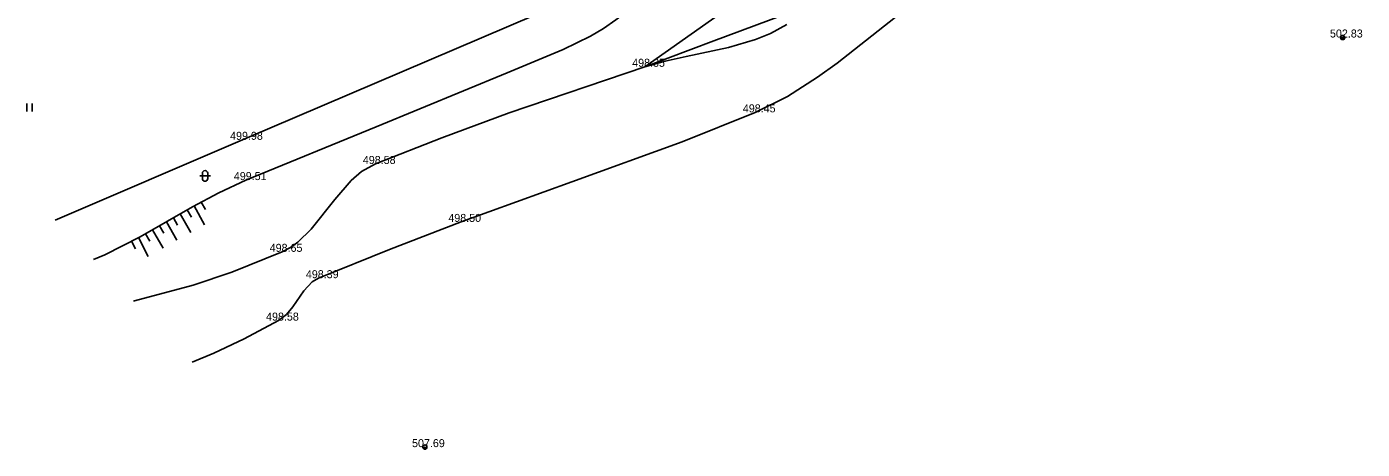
# Model space of a CAD drawing. Extents: x -668867 to -667827, y -1131943 to -1131019.
# Drawn here: x -668547.7 to -668422.5, y -1131660.5 to -1131620.9 of the extents above; entities that cross this region are included whole.
import ezdxf

# ---------------------------------------------------------------- set-up
doc = ezdxf.new("R2010")
doc.units = 0
for name, color, linetype in [('G_Bod_tecka', 7, 'Continuous'), ('G_Bod_vyska', 7, 'Continuous'), ('G_Breh_Teren', 7, 'Continuous'), ('G_Site-Sloupy', 7, 'Continuous'), ('G_Vyskove_srafy', 7, 'Continuous'), ('G_Zelen-rozhrani', 7, 'Continuous'), ('G_Zelen-Znacky', 7, 'Continuous')]:
    doc.layers.add(name, color=color, linetype=linetype)

msp = doc.modelspace()

# ---------------------------------------------------------------- linework, layer by layer
at = {"layer": 'G_Bod_tecka'}
for p, q in [((-668424.36, -1131621.93), (-668424.36, -1131621.93)), ((-668489.77, -1131624.67), (-668489.77, -1131624.67)), ((-668479.41, -1131628.94), (-668479.41, -1131628.94)), ((-668527.45, -1131631.51), (-668527.45, -1131631.51)), ((-668515.01, -1131633.77), (-668515.01, -1131633.77)), ((-668527.16, -1131635.28), (-668527.16, -1131635.28)), ((-668506.98, -1131639.2), (-668506.98, -1131639.2)), ((-668523.73, -1131642), (-668523.73, -1131642)), ((-668520.35, -1131644.47), (-668520.35, -1131644.47)), ((-668524.08, -1131648.44), (-668524.08, -1131648.44)), ((-668510.37, -1131660.29), (-668510.37, -1131660.29))]:
    msp.add_line(p, q, dxfattribs=at)
at = {"layer": 'G_Breh_Teren'}
for points in [[(-668430.31, -1131585.12), (-668439.64, -1131589.49), (-668448.96, -1131593.85), (-668451.46, -1131595.14), (-668453.58, -1131596.4), (-668457.13, -1131598.84), (-668462.24, -1131602.86), (-668467.25, -1131607.02), (-668469.76, -1131609.24), (-668473.42, -1131612.68), (-668475.3, -1131614.33), (-668477.28, -1131615.86), (-668483.52, -1131620.26), (-668489.77, -1131624.67)], [(-668430.31, -1131585.12), (-668438.87, -1131590.52), (-668447.42, -1131595.92), (-668450.02, -1131597.67), (-668452.21, -1131599.31), (-668455.91, -1131602.37), (-668461.3, -1131607.18), (-668466.76, -1131611.9), (-668471.54, -1131616.32), (-668472.76, -1131617.38), (-668474.7, -1131618.77), (-668475.74, -1131619.35), (-668476.83, -1131619.83), (-668483.3, -1131622.25), (-668489.77, -1131624.67)], [(-668541.42, -1131642.73), (-668540.35, -1131642.28), (-668537.05, -1131640.6), (-668532.15, -1131637.79), (-668529.68, -1131636.46), (-668527.16, -1131635.28), (-668514.92, -1131630.29), (-668502.67, -1131625.23), (-668497.4, -1131623.05), (-668494.86, -1131621.8), (-668493.64, -1131621.08), (-668492.48, -1131620.27), (-668486.14, -1131615.46), (-668479.79, -1131610.64)], [(-668464.65, -1131618.74), (-668471.74, -1131624.32), (-668473.56, -1131625.64), (-668476.4, -1131627.44), (-668479.41, -1131628.94), (-668486.25, -1131631.69), (-668496.61, -1131635.44), (-668506.98, -1131639.2), (-668513.68, -1131641.79), (-668520.35, -1131644.47), (-668520.92, -1131644.8), (-668521.72, -1131645.64), (-668522.74, -1131647.16), (-668523.34, -1131647.87), (-668524.08, -1131648.44), (-668527.29, -1131650.14), (-668530.14, -1131651.49), (-668532.18, -1131652.33)], [(-668476.46, -1131620.7), (-668477.98, -1131621.54), (-668479.37, -1131622.12), (-668481.92, -1131622.87), (-668485.87, -1131623.7), (-668487.84, -1131624.13), (-668489.77, -1131624.67), (-668502.47, -1131628.99), (-668508.77, -1131631.31), (-668515.01, -1131633.77), (-668516.3, -1131634.49), (-668517.28, -1131635.33), (-668518.81, -1131637.09), (-668521.02, -1131639.89), (-668522.27, -1131641.09), (-668522.97, -1131641.59), (-668523.73, -1131642), (-668528.47, -1131643.92), (-668532.08, -1131645.12), (-668537.59, -1131646.6), (-668537.68, -1131646.62)]]:
    msp.add_lwpolyline(points, dxfattribs=at)
at = {"layer": 'G_Site-Sloupy'}
for centre in [(-668424.36, -1131621.93), (-668510.37, -1131660.29)]:
    msp.add_circle(centre, 0.2, dxfattribs=at)
for centre, radius in [((-668424.36, -1131621.93), 0.18), ((-668424.36, -1131621.93), 0.16), ((-668424.36, -1131621.93), 0.14), ((-668424.36, -1131621.93), 0.12), ((-668424.36, -1131621.93), 0.1), ((-668424.36, -1131621.93), 0.08), ((-668424.36, -1131621.93), 0.06), ((-668424.36, -1131621.93), 0.04), ((-668424.36, -1131621.93), 0.02), ((-668510.37, -1131660.29), 0.18), ((-668510.37, -1131660.29), 0.16), ((-668510.37, -1131660.29), 0.14), ((-668510.37, -1131660.29), 0.12), ((-668510.37, -1131660.29), 0.1), ((-668510.37, -1131660.29), 0.08), ((-668510.37, -1131660.29), 0.06), ((-668510.37, -1131660.29), 0.04), ((-668510.37, -1131660.29), 0.02)]:
    msp.add_arc(centre, radius, 180, 0, dxfattribs=at)
at = {"layer": 'G_Vyskove_srafy'}
for points in [[(-668531.32, -1131637.34), (-668530.94, -1131638.05)], [(-668533.29, -1131638.44), (-668532.29, -1131640.18)], [(-668532.64, -1131638.07), (-668532.24, -1131638.76)], [(-668531.98, -1131637.7), (-668531.03, -1131639.46)], [(-668535.89, -1131639.93), (-668534.9, -1131641.67)], [(-668535.24, -1131639.56), (-668534.84, -1131640.25)], [(-668534.59, -1131639.19), (-668533.6, -1131640.92)], [(-668533.94, -1131638.81), (-668533.54, -1131639.51)], [(-668537.86, -1131641.01), (-668537.5, -1131641.72)], [(-668537.2, -1131640.67), (-668536.29, -1131642.45)], [(-668536.54, -1131640.3), (-668536.14, -1131641)]]:
    msp.add_lwpolyline(points, dxfattribs=at)
at = {"layer": 'G_Zelen-rozhrani'}
for points in [[(-668450.66, -1131589.91), (-668466.75, -1131600.31), (-668480.18, -1131610.24), (-668495.05, -1131617.65), (-668527.45, -1131631.51)], [(-668527.45, -1131631.51), (-668545, -1131639.02)]]:
    msp.add_lwpolyline(points, dxfattribs=at)
at = {"layer": 'G_Zelen-Znacky'}
for p, q in [((-668547.68, -1131628.86), (-668547.68, -1131628.11)), ((-668547.18, -1131628.86), (-668547.18, -1131628.11))]:
    msp.add_line(p, q, dxfattribs=at)
for points in [[(-668530.47, -1131634.89), (-668531.47, -1131634.89)], [(-668531.22, -1131635.14), (-668531.22, -1131634.64)], [(-668530.72, -1131635.14), (-668530.72, -1131634.64)]]:
    msp.add_lwpolyline(points, dxfattribs=at)
for centre, start, end in [((-668530.97, -1131634.64), 0, 180), ((-668530.97, -1131635.14), 180, 0)]:
    msp.add_arc(centre, 0.25, start, end, dxfattribs=at)

# ---------------------------------------------------------------- texts
at = {"layer": 'G_Bod_vyska'}
for s, p in [('502.83', (-668425.55, -1131621.93)), ('498.35', (-668490.94, -1131624.67)), ('498.45', (-668480.57, -1131628.94)), ('499.98', (-668528.62, -1131631.51)), ('498.58', (-668516.18, -1131633.77)), ('499.51', (-668528.27, -1131635.28)), ('498.50', (-668508.17, -1131639.2)), ('498.65', (-668524.91, -1131642)), ('498.39', (-668521.52, -1131644.47)), ('498.58', (-668525.25, -1131648.44)), ('507.69', (-668511.57, -1131660.29))]:
    msp.add_text(s, height=0.75, dxfattribs=at).set_placement(p)

doc.saveas('drawing.dxf')
